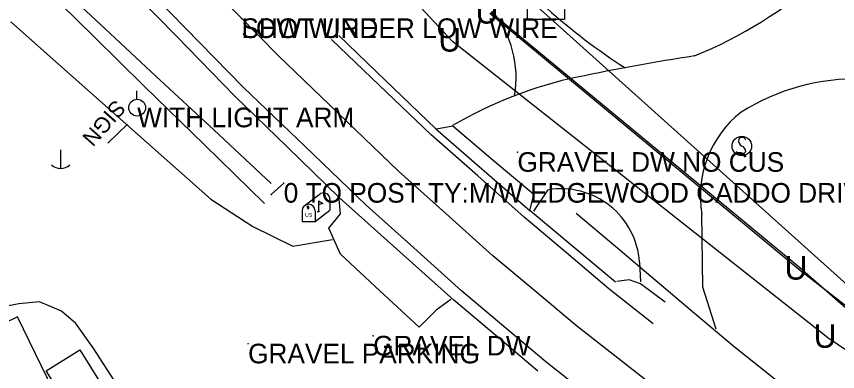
# Model space of a CAD drawing. Extents: x 954793 to 988390, y 1867850 to 1924428.
# Drawn here: x 966657.1 to 966866.3, y 1897300.6 to 1897391 of the extents above; entities that cross this region are included whole.
import ezdxf

# ---------------------------------------------------------------- set-up
doc = ezdxf.new("R2010")
doc.units = 0
for name, color, linetype in [('Default', 7, 'Continuous'), ('S_BUILDING', 7, 'Continuous'), ('S_DITCHLINE', 7, 'Continuous'), ('S_DRIVEWAY', 7, 'Continuous'), ('S_EDGE_PAVEMENT', 7, 'Continuous'), ('S_ELECTRIC_UTILITIES_ANNOT', 7, 'Continuous'), ('S_FIBER_OPTIC_CABLE', 7, 'Continuous'), ('S_GRAVEL_ROAD', 7, 'Continuous'), ('S_GRD_PT_SYM', 7, 'Continuous'), ('S_MAILBOX', 7, 'Continuous'), ('S_MISC_TOPO_POINT', 7, 'Continuous'), ('S_MSC_PT_SYM', 7, 'Continuous'), ('S_PARKING', 7, 'Continuous'), ('S_PAVEMENT_CROWN', 7, 'Continuous'), ('S_SHOULDER', 7, 'Continuous'), ('S_SIGN', 7, 'Continuous'), ('S_SIGN_ANNOT', 7, 'Continuous'), ('S_SURVEY_TEXT_ANNOT', 7, 'Continuous'), ('S_UNDERGROUND_CABLE', 7, 'Continuous'), ('S_UTILITY_POLE', 7, 'Continuous'), ('S_UTILITY_POLE_ANNOT', 7, 'Continuous'), ('S_UTL_PT_SYM', 7, 'Continuous'), ('S_WATER_UTILITIES', 7, 'Continuous')]:
    doc.layers.add(name, color=color, linetype=linetype)

msp = doc.modelspace()

# ---------------------------------------------------------------- linework, layer by layer
at = {"layer": 'S_BUILDING'}
for points in [[(966671.13, 1897286.2), (966657.36, 1897314.5), (966639.32, 1897305.72), (966653.09, 1897277.42)], [(966673.21, 1897306.05), (966684.05, 1897288.75), (966675.51, 1897283.4), (966664.67, 1897300.7)]]:
    msp.add_lwpolyline(points, close=True, dxfattribs=at)
at = {"layer": 'S_DITCHLINE'}
for points in [[(966722.01, 1897348.45), (966707.36, 1897362.1), (966692.72, 1897375.74), (966679.62, 1897387.95), (966666.53, 1897400.16), (966653.44, 1897412.37), (966640.35, 1897424.58), (966625.61, 1897444.56), (966610.87, 1897464.54), (966602.53, 1897474.74), (966594.2, 1897484.94), (966585.87, 1897495.14), (966577.54, 1897505.34), (966568.74, 1897515.82), (966559.95, 1897526.31), (966548.08, 1897539.52), (966536.22, 1897552.74)], [(966720.31, 1897343.33), (966704.98, 1897358.27), (966689.65, 1897373.21), (966676.92, 1897385.79), (966664.18, 1897398.37), (966651.45, 1897410.95), (966638.71, 1897423.52), (966622.78, 1897442.69), (966606.85, 1897461.86), (966598.91, 1897472.13), (966590.97, 1897482.41), (966583.02, 1897492.68), (966575.08, 1897502.96), (966565.69, 1897512.87), (966556.3, 1897522.78), (966544.99, 1897536.63)], [(966929.73, 1897242.44), (966914.83, 1897252.57), (966899.93, 1897262.71), (966885.04, 1897272.84), (966870.14, 1897282.98), (966855.06, 1897294.91), (966839.97, 1897306.85), (966829.92, 1897315.35), (966819.87, 1897323.84), (966809.81, 1897332.33), (966799.76, 1897340.82)]]:
    msp.add_lwpolyline(points, dxfattribs=at)
at = {"layer": 'S_DRIVEWAY'}
for points in [[(966787.97, 1897341.79), (966788.95, 1897345.67), (966778.6, 1897354.34), (966768.25, 1897363.01), (966764.17, 1897362.29)], [(966767.74, 1897318.91), (966764.05, 1897316.16), (966759.69, 1897311.83), (966749.69, 1897321.12), (966739.69, 1897330.42), (966736.66, 1897337.09), (966739.67, 1897340.76), (966739.33, 1897344.47)], [(966822.43, 1897318.23), (966816.08, 1897322.91), (966813.26, 1897323.95), (966810.08, 1897323.47)]]:
    msp.add_lwpolyline(points, dxfattribs=at)
for centre, major_axis, ratio, start_param, end_param in [((966757.89, 1897375.41), (21.32, 15.82), 0.999389, 5.473501, 6.336954), ((966895.57, 1897509.55), (52.03, -147.57), 0.993337, 5.216122, 5.376494)]:
    msp.add_ellipse(centre, major_axis=major_axis, ratio=ratio, start_param=start_param, end_param=end_param, dxfattribs=at)
at = {"layer": 'S_EDGE_PAVEMENT'}
for points in [[(966804.04, 1897293.55), (966792.02, 1897303.01), (966781.26, 1897312.06), (966770.5, 1897321.1), (966758.34, 1897332.04), (966746.19, 1897342.97), (966730.57, 1897357.92), (966714.95, 1897372.87), (966700.1, 1897388.08), (966685.26, 1897403.29), (966671.39, 1897418.19), (966657.51, 1897433.1), (966646.45, 1897445.38), (966635.38, 1897457.66), (966621.08, 1897473.75), (966606.78, 1897489.84), (966593.3, 1897505.16), (966579.82, 1897520.49), (966566.27, 1897536.02), (966552.72, 1897551.55), (966538.3, 1897568.05)], [(966819.38, 1897312.68), (966808.04, 1897321.64), (966797.27, 1897330.76), (966786.51, 1897339.88), (966774.65, 1897350.38), (966762.8, 1897360.88), (966747.58, 1897375.4), (966737.39, 1897385.12)]]:
    msp.add_lwpolyline(points, dxfattribs=at)
at = {"layer": 'S_FIBER_OPTIC_CABLE'}
for p, q in [((966856.74, 1897326.94), (966777.95, 1897391.99)), ((966871.4, 1897314.1), (966856.74, 1897326.94))]:
    msp.add_line(p, q, dxfattribs=at)
at = {"layer": 'S_GRAVEL_ROAD'}
for points in [[(966788.96, 1897341.38), (966792.63, 1897346.86)], [(966835.4, 1897311.35), (966832.01, 1897322.06), (966831.74, 1897340.69)], [(966815.87, 1897328.43), (966816.12, 1897323.37)]]:
    msp.add_lwpolyline(points, dxfattribs=at)
for centre, major_axis, ratio, start_param, end_param in [((966787.76, 1897486.48), (75.99, 85.61), 0.990722, 4.251134, 4.587159), ((966896.19, 1896873.75), (-541.85, -151.79), 0.907397, 4.582329, 4.636387), ((966818.94, 1897279.93), (-95.11, -35.96), 0.957397, 4.553487, 4.890182), ((966870.99, 1897320.45), (-25.98, 48.06), 0.999111, 5.755126, 6.35205), ((966858.31, 1897345.28), (-5.65, -26.45), 0.996338, 4.013599, 5.093003), ((966795.92, 1897327.09), (-11.58, 16.36), 0.996653, 4.165147, 5.830634)]:
    msp.add_ellipse(centre, major_axis=major_axis, ratio=ratio, start_param=start_param, end_param=end_param, dxfattribs=at)
at = {"layer": 'S_GRD_PT_SYM'}
msp.add_lwpolyline([(966714.41, 1897390.5), (966714.41, 1897390.55), (966714.41, 1897390.5), (966714.36, 1897390.5), (966714.41, 1897390.5), (966714.41, 1897390.45), (966714.41, 1897390.5), (966714.46, 1897390.5)], dxfattribs=at)
at = {"layer": 'S_MAILBOX'}
for p, q in [((966730.42, 1897342.76), (966734.55, 1897345.87)), ((966734.03, 1897344.05), (966734.03, 1897341.33)), ((966736.98, 1897344.4), (966736.98, 1897341.68)), ((966729.86, 1897341.49), (966729.86, 1897338.77)), ((966733.19, 1897338.77), (966736.98, 1897341.68)), ((966733.19, 1897341.49), (966733.19, 1897338.77)), ((966729.86, 1897338.77), (966733.19, 1897338.77))]:
    msp.add_line(p, q, dxfattribs=at)
for points in [[(966734.03, 1897344.05), (966735.14, 1897343.38), (966734.03, 1897343.04)], [(966731.05, 1897342.6), (966731.27, 1897342.46), (966731.27, 1897342.07), (966731.58, 1897342.07), (966731.58, 1897342.44), (966731.38, 1897342.68), (966731.05, 1897342.63)]]:
    msp.add_lwpolyline(points, dxfattribs=at)
for centre, end in [((966735.32, 1897344.4), 117.5718), ((966731.53, 1897341.49), 180)]:
    msp.add_arc(centre, 1.66, 0, end, dxfattribs=at)
msp.add_ellipse((966734.03, 1897341.33), major_axis=(0.145, 0.132), ratio=0.564646, dxfattribs=at)
at = {"layer": 'S_MSC_PT_SYM'}
for points in [[(966784.75, 1897356.43), (966784.75, 1897356.48), (966784.75, 1897356.43), (966784.7, 1897356.43), (966784.75, 1897356.43), (966784.75, 1897356.38), (966784.75, 1897356.43), (966784.8, 1897356.43)], [(966725.19, 1897348.57), (966725.19, 1897348.62), (966725.19, 1897348.57), (966725.14, 1897348.57), (966725.19, 1897348.57), (966725.19, 1897348.52), (966725.19, 1897348.57), (966725.24, 1897348.57)], [(966722, 1897345.64), (966722, 1897345.69), (966722, 1897345.64), (966721.95, 1897345.64), (966722, 1897345.64), (966722, 1897345.59), (966722, 1897345.64), (966722.05, 1897345.64)], [(966747.98, 1897309.65), (966747.98, 1897309.7), (966747.98, 1897309.65), (966747.93, 1897309.65), (966747.98, 1897309.65), (966747.98, 1897309.6), (966747.98, 1897309.65), (966748.03, 1897309.65)], [(966716.11, 1897307.64), (966716.11, 1897307.69), (966716.11, 1897307.64), (966716.06, 1897307.64), (966716.11, 1897307.64), (966716.11, 1897307.59), (966716.11, 1897307.64), (966716.16, 1897307.64)]]:
    msp.add_lwpolyline(points, dxfattribs=at)
at = {"layer": 'S_PARKING'}
for points in [[(966655.66, 1897389.66), (966667.79, 1897378.83), (966697.69, 1897352.32), (966706.63, 1897344.46), (966717.33, 1897337.52), (966727.48, 1897332.46), (966737.63, 1897334.18)], [(966814.91, 1897270.74), (966792.68, 1897270.75), (966782.48, 1897270.71), (966777.56, 1897271.92), (966771.83, 1897274.62), (966766.63, 1897277.73), (966755.79, 1897287.31), (966749.97, 1897288.59), (966744.2, 1897287.34), (966740.54, 1897286.05), (966705.94, 1897261.3), (966676.63, 1897306.62), (966672.2, 1897312.83), (966668.53, 1897315.95), (966662.97, 1897318.33), (966657.7, 1897317.8), (966650.2, 1897316.34), (966605.63, 1897299.66), (966598.32, 1897298.65), (966594.93, 1897299.36), (966590.85, 1897302.92), (966588.04, 1897309), (966589.32, 1897318.98), (966603.36, 1897359.07)]]:
    msp.add_lwpolyline(points, dxfattribs=at)
at = {"layer": 'S_PAVEMENT_CROWN'}
msp.add_lwpolyline([(966828.77, 1897289.53), (966814.28, 1897300.88), (966799.8, 1897312.23), (966789.16, 1897321.14), (966778.51, 1897330.05), (966766.48, 1897340.84), (966754.44, 1897351.63), (966739.1, 1897366.33), (966723.76, 1897381.03), (966708.84, 1897396.37), (966693.92, 1897411.71), (966680.31, 1897426.35), (966666.7, 1897440.99), (966655.44, 1897453.49), (966644.19, 1897465.99), (966629.98, 1897482.08), (966615.77, 1897498.16), (966602.56, 1897513.2), (966589.36, 1897528.25), (966575.57, 1897544.03), (966561.79, 1897559.8), (966547.45, 1897576.17), (966533.12, 1897592.54)], dxfattribs=at)
at = {"layer": 'S_SHOULDER'}
for p, q in [((966763.92, 1897362.33), (966787.99, 1897341.48)), ((966739.4, 1897344.81), (966768.53, 1897318.78))]:
    msp.add_line(p, q, dxfattribs=at)
for points in [[(966739.4, 1897344.81), (966726.04, 1897357.76), (966712.69, 1897370.71), (966697.86, 1897385.95), (966683.04, 1897401.2), (966669.1, 1897416.13), (966655.16, 1897431.06), (966644.13, 1897443.31), (966633.11, 1897455.57), (966618.79, 1897471.72), (966604.47, 1897487.88), (966591.09, 1897503.24), (966577.71, 1897518.6), (966564.14, 1897534.12), (966550.56, 1897549.65), (966536.21, 1897566.22)], [(966763.92, 1897362.33), (966748.88, 1897376.85), (966739.25, 1897386.13)], [(966809.77, 1897323.34), (966798.88, 1897332.41), (966787.99, 1897341.48)], [(966789.96, 1897300.68), (966779.24, 1897309.73), (966768.53, 1897318.78)]]:
    msp.add_lwpolyline(points, dxfattribs=at)
at = {"layer": 'S_SIGN'}
for p, q in [((966685.4, 1897363.54), (966680.38, 1897358.68)), ((966725.19, 1897348.57), (966722, 1897345.64))]:
    msp.add_line(p, q, dxfattribs=at)
msp.add_circle((966841.94, 1897357.98), 2.49, dxfattribs=at)
for centre, radius, start, end in [((966842.63, 1897359.31), 1.5, 167.1196, 241.9813), ((966842.02, 1897359.25), 0.95, 16.5258, 156.8957), ((966841.79, 1897357.16), 1.28, 204.641, 335.359), ((966841.53, 1897356.64), 1.4, 358.6529, 73.7063)]:
    msp.add_arc(centre, radius, start, end, dxfattribs=at)
at = {"layer": 'S_UNDERGROUND_CABLE'}
for p, q in [((966768.24, 1897384.58), (966736.47, 1897418.73)), ((966856.47, 1897326.51), (966777.71, 1897391.72)), ((966863.9, 1897309.14), (966768.24, 1897384.58)), ((966871.73, 1897314.66), (966856.47, 1897326.51)), ((966917.11, 1897272.64), (966863.9, 1897309.14))]:
    msp.add_line(p, q, dxfattribs=at)
at = {"layer": 'S_UTILITY_POLE'}
for p, q in [((966687.72, 1897369.91), (966687.72, 1897372.02)), ((966668.28, 1897357), (966668.28, 1897352.27))]:
    msp.add_line(p, q, dxfattribs=at)
msp.add_circle((966687.84, 1897367.77), 2.13, dxfattribs=at)
msp.add_arc((966668.35, 1897355.7), 3.41, 226.3972, 313.6028, dxfattribs=at)
at = {"layer": 'S_UTL_PT_SYM'}
for points in [[(966714.41, 1897390.5), (966714.41, 1897390.55), (966714.41, 1897390.5), (966714.36, 1897390.5), (966714.41, 1897390.5), (966714.41, 1897390.45), (966714.41, 1897390.5), (966714.46, 1897390.5)], [(966856.74, 1897326.94), (966856.74, 1897326.99), (966856.74, 1897326.94), (966856.69, 1897326.94), (966856.74, 1897326.94), (966856.74, 1897326.89), (966856.74, 1897326.94), (966856.79, 1897326.94)]]:
    msp.add_lwpolyline(points, dxfattribs=at)
at = {"layer": 'S_WATER_UTILITIES'}
for p, q in [((966787.32, 1897390.22), (966787.32, 1897399.64)), ((966796.74, 1897399.64), (966796.74, 1897390.22)), ((966877.53, 1897314.77), (966789.88, 1897393.42)), ((966796.74, 1897390.22), (966787.32, 1897390.22))]:
    msp.add_line(p, q, dxfattribs=at)

# ---------------------------------------------------------------- texts
at = {"layer": 'Default'}
for p in [(966774.08, 1897389.18), (966764.61, 1897382.03), (966852.84, 1897323.97), (966860.27, 1897306.6)]:
    msp.add_text('U', height=6, rotation=360, dxfattribs=at).set_placement(p)
at = {"layer": 'S_ELECTRIC_UTILITIES_ANNOT'}
msp.add_text('LOW WIRE', height=5, dxfattribs=at).set_placement((966714.41, 1897385.5))
at = {"layer": 'S_MAILBOX'}
msp.add_text('US', height=0.96, rotation=360, dxfattribs=at).set_placement((966730.63, 1897339.96))
at = {"layer": 'S_MISC_TOPO_POINT'}
msp.add_text('SHOT UNDER LOW WIRE', height=5, dxfattribs=at).set_placement((966714.41, 1897385.5))
at = {"layer": 'S_SIGN_ANNOT'}
msp.add_text('SIGN', height=4, rotation=228.5929, dxfattribs=at).set_placement((966682.23, 1897370.05))
msp.add_text('0 TO POST TY:M/W EDGEWOOD CADDO DRIVE', height=5, dxfattribs=at).set_placement((966725.19, 1897343.57))
at = {"layer": 'S_SURVEY_TEXT_ANNOT'}
for s, p in [('GRAVEL DW NO CUS', (966784.75, 1897351.43)), ('GRAVEL DW', (966747.98, 1897304.65)), ('GRAVEL PARKING', (966716.11, 1897302.64))]:
    msp.add_text(s, height=5, dxfattribs=at).set_placement(p)
at = {"layer": 'S_UTILITY_POLE_ANNOT'}
msp.add_text('WITH LIGHT ARM', height=5, dxfattribs=at).set_placement((966687.84, 1897362.77))

doc.saveas('drawing.dxf')
